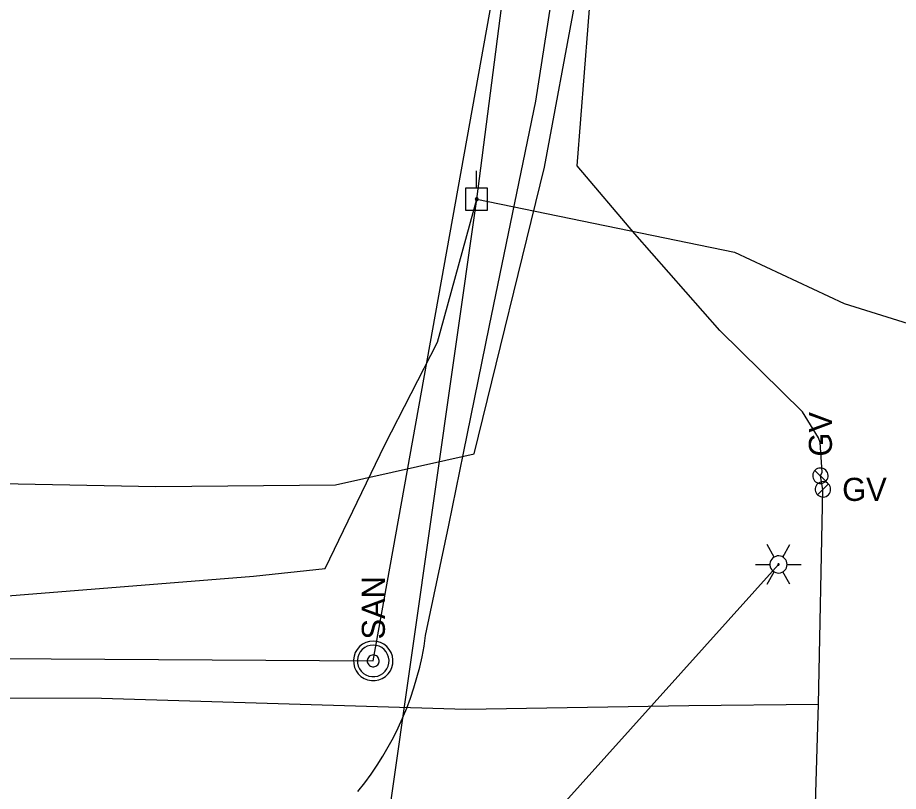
# Model space of a CAD drawing. Extents: x 596028 to 606371, y 330010 to 403088.
# Drawn here: x 601718.2 to 601865.3, y 355533.3 to 355662.4 of the extents above; entities that cross this region are included whole.
import ezdxf

# ---------------------------------------------------------------- set-up
doc = ezdxf.new("R2010")
doc.units = 0
for name, color, linetype in [('E_LTG', 7, 'Continuous'), ('E_UTL_EPowerPole', 7, 'Continuous'), ('E_UTL_FO_UG_MWFN', 7, 'Continuous'), ('E_UTL_G', 7, 'Continuous'), ('E_UTL_G_UG', 7, 'Continuous'), ('E_UTL_Overhead', 7, 'Continuous'), ('E_UTL_SAN_MH', 7, 'Continuous'), ('E_UTL_SAN_UG', 7, 'Continuous'), ('E_UTL_T_UG', 7, 'Continuous')]:
    doc.layers.add(name, color=color, linetype=linetype)

msp = doc.modelspace()

# ---------------------------------------------------------------- linework, layer by layer
at = {"layer": 'E_LTG'}
for points in [[(601844.53, 355572.43), (601843.34, 355574.5)], [(601845.96, 355572.43), (601847.15, 355574.5)], [(601846.68, 355571.2), (601846.65, 355571.47), (601846.57, 355571.73), (601846.45, 355571.97), (601846.28, 355572.18), (601846.08, 355572.36), (601845.84, 355572.5), (601845.59, 355572.58), (601845.32, 355572.62), (601845.04, 355572.61), (601844.78, 355572.55), (601844.53, 355572.43), (601844.31, 355572.28), (601844.13, 355572.08), (601843.98, 355571.85), (601843.88, 355571.6), (601843.83, 355571.33), (601843.83, 355571.06), (601843.88, 355570.79), (601843.98, 355570.54), (601844.13, 355570.31), (601844.31, 355570.12), (601844.53, 355569.96), (601844.78, 355569.85), (601845.04, 355569.78), (601845.32, 355569.77), (601845.59, 355569.81), (601845.84, 355569.9), (601846.08, 355570.03), (601846.28, 355570.21), (601846.45, 355570.42), (601846.57, 355570.66), (601846.65, 355570.93), (601846.68, 355571.2)], [(601846.68, 355571.2), (601846.65, 355571.47), (601846.57, 355571.73), (601846.45, 355571.97), (601846.28, 355572.18), (601846.08, 355572.36), (601845.84, 355572.5), (601845.59, 355572.58), (601845.32, 355572.62), (601845.04, 355572.61), (601844.78, 355572.55), (601844.53, 355572.43), (601844.31, 355572.28), (601844.13, 355572.08), (601843.98, 355571.85), (601843.88, 355571.6), (601843.83, 355571.33), (601843.83, 355571.06), (601843.88, 355570.79), (601843.98, 355570.54), (601844.13, 355570.31), (601844.31, 355570.12), (601844.53, 355569.96), (601844.78, 355569.85), (601845.04, 355569.78), (601845.32, 355569.77), (601845.59, 355569.81), (601845.84, 355569.9), (601846.08, 355570.03), (601846.28, 355570.21), (601846.45, 355570.42), (601846.57, 355570.66), (601846.65, 355570.93), (601846.68, 355571.2)], [(601846.68, 355571.2), (601846.65, 355571.47), (601846.57, 355571.73), (601846.45, 355571.97), (601846.28, 355572.18), (601846.08, 355572.36), (601845.84, 355572.5), (601845.59, 355572.58), (601845.32, 355572.62), (601845.04, 355572.61), (601844.78, 355572.55), (601844.53, 355572.43), (601844.31, 355572.28), (601844.13, 355572.08), (601843.98, 355571.85), (601843.88, 355571.6), (601843.83, 355571.33), (601843.83, 355571.06), (601843.88, 355570.79), (601843.98, 355570.54), (601844.13, 355570.31), (601844.31, 355570.12), (601844.53, 355569.96), (601844.78, 355569.85), (601845.04, 355569.78), (601845.32, 355569.77), (601845.59, 355569.81), (601845.84, 355569.9), (601846.08, 355570.03), (601846.28, 355570.21), (601846.45, 355570.42), (601846.57, 355570.66), (601846.65, 355570.93), (601846.68, 355571.2)], [(601841.44, 355571.2), (601843.82, 355571.2)], [(601845.37, 355571.2), (601845.37, 355571.22), (601845.36, 355571.24), (601845.35, 355571.26), (601845.33, 355571.28), (601845.32, 355571.29), (601845.3, 355571.3), (601845.28, 355571.31), (601845.25, 355571.31), (601845.23, 355571.31), (601845.21, 355571.31), (601845.19, 355571.3), (601845.17, 355571.29), (601845.15, 355571.27), (601845.14, 355571.25), (601845.13, 355571.23), (601845.13, 355571.21), (601845.13, 355571.18), (601845.13, 355571.16), (601845.14, 355571.14), (601845.15, 355571.12), (601845.17, 355571.11), (601845.19, 355571.09), (601845.21, 355571.08), (601845.23, 355571.08), (601845.25, 355571.08), (601845.28, 355571.08), (601845.3, 355571.09), (601845.32, 355571.1), (601845.33, 355571.11), (601845.35, 355571.13), (601845.36, 355571.15), (601845.37, 355571.17), (601845.37, 355571.2)], [(601846.68, 355571.2), (601849.06, 355571.2)], [(601843.34, 355567.9), (601844.53, 355569.96)], [(601847.15, 355567.9), (601845.96, 355569.96)]]:
    msp.add_lwpolyline(points, dxfattribs=at)
at = {"layer": 'E_UTL_EPowerPole'}
for points in [[(601794.84, 355633.98), (601794.84, 355636.89)], [(601796.69, 355633.98), (601793, 355633.98)], [(601793, 355633.98), (601793, 355630.29)], [(601796.69, 355630.29), (601796.69, 355633.98)], [(601795.11, 355632.14), (601795.11, 355632.18), (601795.1, 355632.23), (601795.08, 355632.27), (601795.05, 355632.3), (601795.01, 355632.33), (601794.98, 355632.36), (601794.93, 355632.37), (601794.89, 355632.38), (601794.84, 355632.37), (601794.8, 355632.36), (601794.76, 355632.35), (601794.72, 355632.32), (601794.69, 355632.29), (601794.66, 355632.25), (601794.65, 355632.21), (601794.64, 355632.16), (601794.64, 355632.12), (601794.65, 355632.07), (601794.66, 355632.03), (601794.69, 355631.99), (601794.72, 355631.96), (601794.76, 355631.93), (601794.8, 355631.91), (601794.84, 355631.9), (601794.89, 355631.9), (601794.93, 355631.91), (601794.98, 355631.92), (601795.01, 355631.94), (601795.05, 355631.97), (601795.08, 355632.01), (601795.1, 355632.05), (601795.11, 355632.09), (601795.11, 355632.14)], [(601793, 355630.29), (601796.69, 355630.29)]]:
    msp.add_lwpolyline(points, dxfattribs=at)
at = {"layer": 'E_UTL_FO_UG_MWFN'}
for points in [[(601324.2, 355552.35), (601360.76, 355554.58), (601442.53, 355555.04), (601495.2, 355557.48), (601619.9, 355558.21), (601757.63, 355569.23), (601769.58, 355570.53), (601779.56, 355591.13), (601788.32, 355608.3), (601794.88, 355632.14)], [(601794.88, 355632.14), (601837.9, 355623.28), (601856.19, 355614.73), (601874.89, 355608.89), (601892.06, 355607.01), (601909.33, 355606.68), (601914.5, 355608.22), (601962.87, 355612.38), (601972.01, 355612.74), (602106.49, 355621.05), (602119.36, 355619.75), (602129.87, 355620.27), (602147.51, 355619.13), (602166.23, 355615), (602179.37, 355612.18), (602191.04, 355610.14), (602193.93, 355609.3), (602214.34, 355613.33), (602226.59, 355621.13), (602232.55, 355627.64)]]:
    msp.add_lwpolyline(points, dxfattribs=at)
at = {"layer": 'E_UTL_G'}
for points in [[(601852.25, 355587.28), (601852, 355587.25), (601851.77, 355587.18), (601851.55, 355587.07), (601851.36, 355586.92), (601851.2, 355586.74), (601851.08, 355586.52), (601851, 355586.29), (601850.96, 355586.05), (601850.98, 355585.81), (601851.03, 355585.57), (601851.13, 355585.35), (601851.28, 355585.15), (601851.45, 355584.98), (601851.66, 355584.85), (601851.88, 355584.76), (601852.12, 355584.71), (601852.37, 355584.71), (601852.61, 355584.76), (601852.83, 355584.85), (601853.04, 355584.98), (601853.22, 355585.15), (601853.36, 355585.35), (601853.46, 355585.57), (601853.52, 355585.81), (601853.53, 355586.05), (601853.49, 355586.29), (601853.41, 355586.52), (601853.29, 355586.74), (601853.13, 355586.92), (601852.94, 355587.07), (601852.72, 355587.18), (601852.49, 355587.25), (601852.25, 355587.28)], [(601853.15, 355585.08), (601851.34, 355586.9)], [(601853.95, 355583.73), (601853.93, 355583.97), (601853.86, 355584.2), (601853.75, 355584.42), (601853.6, 355584.61), (601853.41, 355584.77), (601853.2, 355584.9), (601852.97, 355584.97), (601852.73, 355585.01), (601852.49, 355585), (601852.25, 355584.94), (601852.03, 355584.84), (601851.83, 355584.7), (601851.66, 355584.52), (601851.53, 355584.32), (601851.44, 355584.09), (601851.39, 355583.85), (601851.39, 355583.61), (601851.44, 355583.37), (601851.53, 355583.14), (601851.66, 355582.93), (601851.83, 355582.76), (601852.03, 355582.62), (601852.25, 355582.52), (601852.49, 355582.46), (601852.73, 355582.45), (601852.97, 355582.48), (601853.2, 355582.56), (601853.41, 355582.68), (601853.6, 355582.84), (601853.75, 355583.03), (601853.86, 355583.25), (601853.93, 355583.48), (601853.95, 355583.73)], [(601851.76, 355582.82), (601853.58, 355584.64)]]:
    msp.add_lwpolyline(points, dxfattribs=at)
at = {"layer": 'E_UTL_G_UG'}
for points in [[(601497.89, 355586.04), (601557.2, 355585.04), (601608.23, 355585.72), (601666.55, 355585.63), (601741.3, 355584.2), (601771.33, 355584.5), (601794.45, 355589.66), (601806.2, 355637.49), (601811.35, 355665.27), (601815.89, 355691.42), (601823.98, 355737.46), (601828.35, 355766.99)], [(601849.27, 355302.12), (601850.99, 355344.89), (601850.21, 355393.81), (601851.15, 355473.2), (601850.21, 355490.44), (601851.95, 355547.88), (601852.67, 355583.73), (601852.25, 355585.99), (601852.56, 355586.58), (601852.19, 355591.55), (601851.91, 355592.32), (601849.25, 355596.66), (601835.45, 355610.23), (601821.29, 355626.35), (601811.64, 355637.69), (601814.09, 355668.92), (601823.14, 355722.3), (601823.37, 355723.2), (601828.74, 355757.82), (601829.7, 355765.72)], [(601281.11, 355548.99), (601456.8, 355548.88), (601501.85, 355546.55), (601540.47, 355547.26), (601567.93, 355547.51), (601604.28, 355548.55), (601619.98, 355548.78), (601633.71, 355549.19), (601652.23, 355549.07), (601667.06, 355549.06), (601732.27, 355548.91), (601793.04, 355547.03), (601830.3, 355547.67), (601851.95, 355547.88)]]:
    msp.add_lwpolyline(points, dxfattribs=at)
at = {"layer": 'E_UTL_Overhead'}
for points in [[(601775.11, 355493.17), (601794.88, 355632.14), (601813.19, 355774.43), (601846.41, 355956.03), (601876.1, 356114.7), (601902.03, 356254.58), (601928.02, 356393.42), (601947.92, 356557.45), (601949.4, 356721.2), (601951.31, 356874.93), (601952.99, 357026.21), (601955.32, 357157.12), (601956.05, 357297.31), (601956.02, 357419.23), (601957.75, 357549.11), (601960.44, 357702.58), (601963.02, 358010.51), (601965.3, 358142.36), (601966.98, 358349.71), (601973.66, 358787.78)], [(601775.11, 355493.17), (601845.25, 355571.2)]]:
    msp.add_lwpolyline(points, dxfattribs=at)
at = {"layer": 'E_UTL_SAN_MH'}
for points in [[(601777.6, 355558.41), (601776.98, 355558.35), (601776.38, 355558.17), (601775.82, 355557.88), (601775.33, 355557.5), (601774.91, 355557.02), (601774.6, 355556.48), (601774.4, 355555.89), (601774.31, 355555.26), (601774.34, 355554.64), (601774.48, 355554.03), (601774.74, 355553.46), (601775.11, 355552.95), (601775.56, 355552.51), (601776.09, 355552.17), (601776.67, 355551.94), (601777.29, 355551.82), (601777.92, 355551.82), (601778.53, 355551.94), (601779.11, 355552.17), (601779.64, 355552.51), (601780.1, 355552.95), (601780.46, 355553.46), (601780.72, 355554.03), (601780.87, 355554.64), (601780.9, 355555.26), (601780.81, 355555.89), (601780.6, 355556.48), (601780.29, 355557.02), (601779.88, 355557.5), (601779.39, 355557.88), (601778.83, 355558.17), (601778.23, 355558.35), (601777.6, 355558.41)], [(601777.6, 355557.75), (601777.1, 355557.7), (601776.62, 355557.56), (601776.18, 355557.33), (601775.78, 355557.02), (601775.45, 355556.64), (601775.2, 355556.2), (601775.04, 355555.73), (601774.97, 355555.23), (601774.99, 355554.73), (601775.11, 355554.24), (601775.32, 355553.79), (601775.61, 355553.38), (601775.97, 355553.03), (601776.39, 355552.76), (601776.86, 355552.57), (601777.35, 355552.48), (601777.85, 355552.48), (601778.35, 355552.57), (601778.81, 355552.76), (601779.23, 355553.03), (601779.6, 355553.38), (601779.89, 355553.79), (601780.1, 355554.24), (601780.22, 355554.73), (601780.24, 355555.23), (601780.17, 355555.73), (601780, 355556.2), (601779.75, 355556.64), (601779.42, 355557.02), (601779.03, 355557.33), (601778.58, 355557.56), (601778.1, 355557.7), (601777.6, 355557.75)], [(601777.6, 355556.1), (601777.41, 355556.08), (601777.23, 355556.03), (601777.07, 355555.94), (601776.92, 355555.82), (601776.8, 355555.68), (601776.7, 355555.52), (601776.64, 355555.34), (601776.61, 355555.15), (601776.62, 355554.97), (601776.67, 355554.78), (601776.74, 355554.61), (601776.85, 355554.46), (601776.99, 355554.33), (601777.15, 355554.23), (601777.32, 355554.16), (601777.51, 355554.12), (601777.7, 355554.12), (601777.88, 355554.16), (601778.06, 355554.23), (601778.21, 355554.33), (601778.35, 355554.46), (601778.46, 355554.61), (601778.54, 355554.78), (601778.58, 355554.97), (601778.59, 355555.15), (601778.56, 355555.34), (601778.5, 355555.52), (601778.41, 355555.68), (601778.29, 355555.82), (601778.14, 355555.94), (601777.97, 355556.03), (601777.79, 355556.08), (601777.6, 355556.1)]]:
    msp.add_lwpolyline(points, dxfattribs=at)
at = {"layer": 'E_UTL_SAN_UG'}
for p, q in [((601777.6, 355555.11), (601825.37, 355821.01)), ((601442.88, 355557.35), (601777.6, 355555.11))]:
    msp.add_line(p, q, dxfattribs=at)
at = {"layer": 'E_UTL_T_UG'}
msp.add_lwpolyline([(601786.35, 355559.36), (601790.2, 355577.76), (601792.68, 355589.79), (601797.01, 355611.04), (601804.76, 355648.51), (601811.2, 355689.98), (601823.1, 355768.42), (601833.17, 355819.23), (601843.76, 355889.28), (601850.44, 355924.38), (601866.47, 356004.45), (601876.32, 356052.67), (601895.96, 356151.34), (601905.9, 356212.2), (601927.52, 356325.37), (601931.87, 356333.43), (601943.28, 356405.56)], dxfattribs=at)
msp.add_arc((601734.82, 355566.26), 51.99, 320.7132, 352.374, dxfattribs=at)

# ---------------------------------------------------------------- texts
at = {"layer": 'E_UTL_G'}
msp.add_text('GV', height=3.85, rotation=90, dxfattribs=at).set_placement((601854.17, 355589.2))
msp.add_text('GV', height=3.85, dxfattribs=at).set_placement((601855.88, 355581.8))
at = {"layer": 'E_UTL_SAN_MH'}
msp.add_text('SAN', height=3.849, rotation=90, dxfattribs=at).set_placement((601779.55, 355558.67))

doc.saveas('drawing.dxf')
